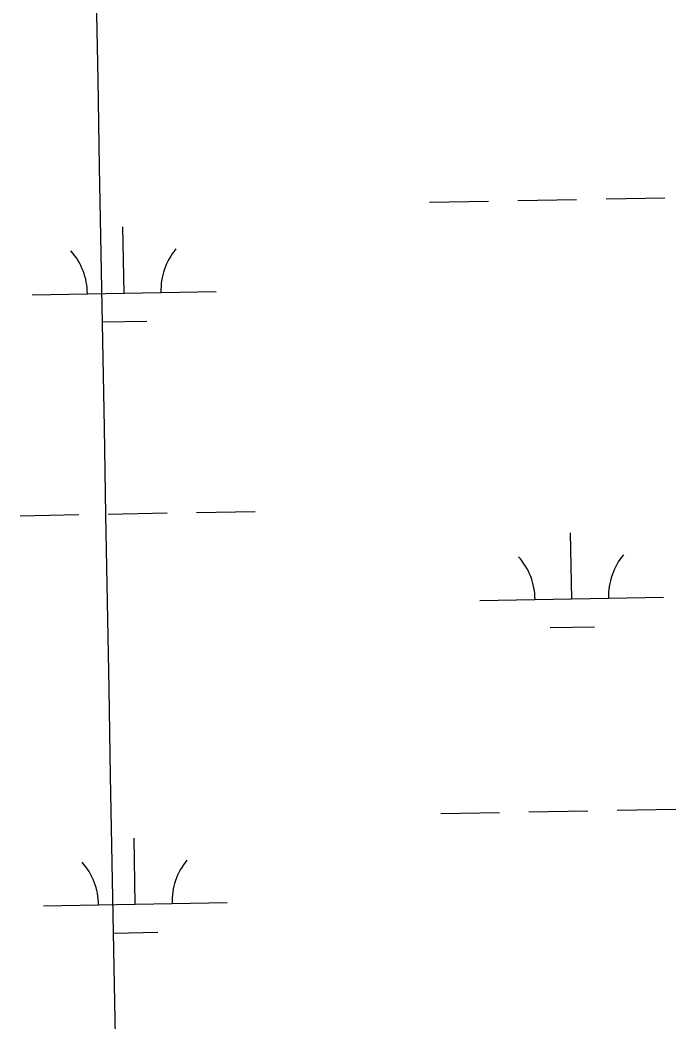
# Model space of a CAD drawing. Extents: x 3925854 to 3964121, y 224593 to 250589.
# Drawn here: x 3940421 to 3940778, y 245992 to 246537 of the extents above; entities that cross this region are included whole.
import ezdxf

# ---------------------------------------------------------------- set-up
doc = ezdxf.new("R2010")
doc.units = 0
doc.layers.add('V-GRID-MAJR', color=7, linetype='Continuous')
doc.layers.add('V-WETL-SWMP', color=7, linetype='Continuous')

msp = doc.modelspace()

# ---------------------------------------------------------------- linework, layer by layer
at = {"layer": 'V-GRID-MAJR'}
msp.add_spline([(3940756.893, 230221.23), (3940647.643, 236278.076), (3940538.337, 242338.005), (3940429.031, 248397.924), (3940428.975, 248401.018)], degree=3, dxfattribs=at)
at = {"layer": 'V-WETL-SWMP'}
for p, q in [((3940643.631, 246437.632), (3940675.626, 246438.214)), ((3940691.623, 246438.505), (3940723.618, 246439.086)), ((3940739.615, 246439.377), (3940771.61, 246439.959)), ((3940477.439, 246388.172), (3940476.784, 246424.166)), ((3940427.447, 246387.263), (3940527.431, 246389.081)), ((3940465.721, 246372.526), (3940489.718, 246372.962)), ((3940516.772, 246268.797), (3940548.766, 246269.378)), ((3940420.788, 246267.051), (3940452.782, 246267.633)), ((3940468.78, 246267.924), (3940500.774, 246268.506)), ((3940720.977, 246221.759), (3940720.322, 246257.753)), ((3940670.985, 246220.85), (3940770.968, 246222.668)), ((3940709.259, 246206.113), (3940733.255, 246206.549)), ((3940649.679, 246105.012), (3940681.674, 246105.594)), ((3940697.671, 246105.885), (3940729.666, 246106.466)), ((3940745.663, 246106.757), (3940777.658, 246107.339)), ((3940483.487, 246055.552), (3940482.833, 246091.546)), ((3940433.495, 246054.643), (3940533.479, 246056.461)), ((3940471.77, 246039.906), (3940495.766, 246040.342))]:
    msp.add_line(p, q, dxfattribs=at)
for centre, start, end in [((3940422.197, 246387.643), 0.26988, 41.81354), ((3940532.664, 246389.651), 140.26988, 181.81353), ((3940665.734, 246221.23), 0.26988, 41.81354), ((3940776.202, 246223.238), 140.26988, 181.81353), ((3940428.245, 246055.023), 0.26988, 41.81354), ((3940538.712, 246057.031), 140.26988, 181.81353)]:
    msp.add_arc(centre, 35.246, start, end, dxfattribs=at)

doc.saveas('drawing.dxf')
